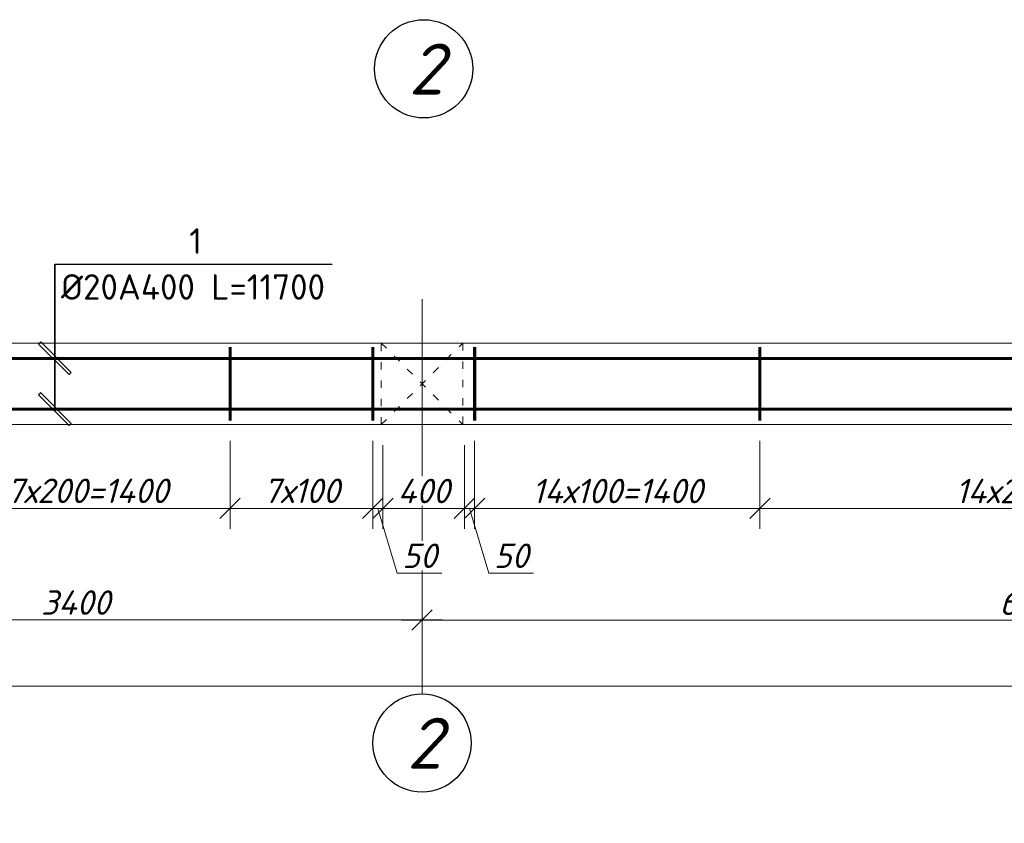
# Model space of a CAD drawing. Header units: millimetres. Extents: x 363306 to 7757304, y 1022887 to 1207196.
# Tile 490 of 656: x 1852855 to 1862518, y 1072901 to 1080782. Entities that reach past the tile are written whole.
import ezdxf

# ---------------------------------------------------------------- set-up
doc = ezdxf.new("R2010")
doc.units = ezdxf.units.MM
doc.linetypes.add('ACAD_ISO03W100', pattern=[30, 12, -18])
doc.linetypes.add('ACAD_ISO04W100', pattern=[30, 24, -3, 0, -3])
doc.layers.add('0 @ 100', color=7, linetype='Continuous')
doc.layers.add('ОС', color=1, linetype='Continuous')
doc.layers.add('PLAN', color=250, linetype='Continuous', lineweight=25)
doc.styles.get("Standard").update_dxf_attribs({"font": 'isocpeui.ttf'})
doc.styles.add('ГОСТ 2.304', font='isocpeui.ttf')
doc.dimstyles.new('Санжар', dxfattribs={"dimtxt": 240, "dimasz": 200, "dimexe": 200, "dimexo": 200, "dimgap": 50, "dimtad": 1, "dimdec": 0, "dimtxsty": 'Standard', "dimblk": 'OBLIQUE', "dimcen": 2.5, "dimdle": 200, "dimclrd": 152, "dimclre": 152, "dimclrt": 152, "dimadec": 0, "dimazin": 0, "dimtfac": 1, "dimtdec": 0, "dimtmove": 0, "dimatfit": 3, "dimldrblk": 'OBLIQUE', "dimfxl": 0, "dimlwd": 0, "dimlwe": 0, "dimarcsym": 0})

# ---------------------------------------------------------------- blocks, each defined once
blk = doc.blocks.new('_Oblique')
at = {"color": 0, "linetype": 'ByBlock', "lineweight": -2}
blk.add_line((-0.5, -0.5), (0.5, 0.5), dxfattribs=at)
blk = doc.blocks.new('*D1839')
at = {"lineweight": 0, "transparency": 16777216}
for p, q in [((1850003.6, 1075084.1), (1850003.6, 1075095.7)), ((1856803.6, 1075084.1), (1856803.6, 1075095.7)), ((1849803.6, 1074895.7), (1857003.6, 1074895.7))]:
    blk.add_line(p, q, dxfattribs=at)
at = {"layer": 'Defpoints', "color": 0, "lineweight": 30, "transparency": 16777216}
for p in [(1850003.6, 1074884.1), (1856803.6, 1074895.7), (1856803.6, 1074884.1)]:
    blk.add_point(p, dxfattribs=at)
at = {"lineweight": 0, "transparency": 16777216, "xscale": 200, "yscale": 200, "zscale": 200, "rotation": 180}
blk.add_blockref('_Oblique', (1850003.6, 1074895.7), dxfattribs=at)
at = {"lineweight": 0, "transparency": 16777216, "xscale": 200, "yscale": 200, "zscale": 200}
blk.add_blockref('_Oblique', (1856803.6, 1074895.7), dxfattribs=at)
at = {"lineweight": 0, "transparency": 16777216, "insert": (1853403.6, 1075065.7), "char_height": 240, "attachment_point": 5, "bg_fill": 3, "box_fill_scale": 1.1, "bg_fill_color": 256, "bg_fill_true_color": 13158600, "bg_fill_transparency": 0}
blk.add_mtext('3400', dxfattribs=at)
blk = doc.blocks.new('*D1840')
at = {"lineweight": 0, "transparency": 16777216}
for p, q in [((1856803.6, 1075084.1), (1856803.6, 1075093.3)), ((1856603.6, 1074893.3), (1869003.6, 1074893.3)), ((1868803.6, 1074693.3), (1868803.6, 1074693.3))]:
    blk.add_line(p, q, dxfattribs=at)
at = {"layer": 'Defpoints', "color": 0, "lineweight": 30, "transparency": 16777216}
for p in [(1856803.6, 1074884.1), (1868803.6, 1074893.3), (1868803.6, 1074893.3)]:
    blk.add_point(p, dxfattribs=at)
at = {"lineweight": 0, "transparency": 16777216, "xscale": 200, "yscale": 200, "zscale": 200, "rotation": 180}
blk.add_blockref('_Oblique', (1856803.6, 1074893.3), dxfattribs=at)
at = {"lineweight": 0, "transparency": 16777216, "xscale": 200, "yscale": 200, "zscale": 200}
blk.add_blockref('_Oblique', (1868803.6, 1074893.3), dxfattribs=at)
at = {"lineweight": 0, "transparency": 16777216, "insert": (1862803.6, 1075063.3), "char_height": 240, "attachment_point": 5, "bg_fill": 3, "box_fill_scale": 1.1, "bg_fill_color": 256, "bg_fill_true_color": 13158600, "bg_fill_transparency": 0}
blk.add_mtext('6000', dxfattribs=at)
blk = doc.blocks.new('*D1845')
at = {"lineweight": 0, "transparency": 16777216}
for p, q in [((1850003.6, 1074428.5), (1850003.6, 1074044.4)), ((1902603.6, 1074428.5), (1902603.6, 1074044.4)), ((1849803.6, 1074244.4), (1902803.6, 1074244.4))]:
    blk.add_line(p, q, dxfattribs=at)
at = {"layer": 'Defpoints', "color": 0, "lineweight": 30, "transparency": 16777216}
for p in [(1850003.6, 1074628.5), (1902603.6, 1074628.5), (1902603.6, 1074244.4)]:
    blk.add_point(p, dxfattribs=at)
at = {"lineweight": 0, "transparency": 16777216, "xscale": 200, "yscale": 200, "zscale": 200, "rotation": 180}
blk.add_blockref('_Oblique', (1850003.6, 1074244.4), dxfattribs=at)
at = {"lineweight": 0, "transparency": 16777216, "xscale": 200, "yscale": 200, "zscale": 200}
blk.add_blockref('_Oblique', (1902603.6, 1074244.4), dxfattribs=at)
at = {"lineweight": 0, "transparency": 16777216, "insert": (1876303.6, 1074414.4), "char_height": 240, "attachment_point": 5, "bg_fill": 3, "box_fill_scale": 1.1, "bg_fill_color": 256, "bg_fill_true_color": 13158600, "bg_fill_transparency": 0}
blk.add_mtext('26300', dxfattribs=at)
blk = doc.blocks.new('hdrtgr')
at = {"color": 244, "linetype": 'ACAD_ISO03W100', "lineweight": 0, "ltscale": 6, "true_color": 0x991b1e}
for p, q in [((1545492.3, 1757663.1), (1546292.3, 1758463.1)), ((1545492.3, 1758463.1), (1546292.3, 1757663.1))]:
    blk.add_line(p, q, dxfattribs=at)
blk.add_lwpolyline([(1545492.3, 1758463.1), (1546292.3, 1758463.1), (1546292.3, 1757663.1), (1545492.3, 1757663.1)], close=True, dxfattribs=at)
blk = doc.blocks.new('*D1793')
at = {"lineweight": 0, "transparency": 16777216}
for p, q in [((1852119.9, 1076650.7), (1852119.9, 1075789.7)), ((1854919.9, 1076650.7), (1854919.9, 1075789.7)), ((1851919.9, 1075989.7), (1855119.9, 1075989.7))]:
    blk.add_line(p, q, dxfattribs=at)
at = {"layer": 'Defpoints', "color": 0, "lineweight": 30, "transparency": 16777216}
for p in [(1852119.9, 1076850.7), (1854919.9, 1076850.7), (1854919.9, 1075989.7)]:
    blk.add_point(p, dxfattribs=at)
at = {"lineweight": 0, "transparency": 16777216, "xscale": 200, "yscale": 200, "zscale": 200, "rotation": 180}
blk.add_blockref('_Oblique', (1852119.9, 1075989.7), dxfattribs=at)
at = {"lineweight": 0, "transparency": 16777216, "xscale": 200, "yscale": 200, "zscale": 200}
blk.add_blockref('_Oblique', (1854919.9, 1075989.7), dxfattribs=at)
at = {"lineweight": 0, "transparency": 16777216, "insert": (1853519.9, 1076161.3), "char_height": 240, "attachment_point": 5, "bg_fill": 3, "box_fill_scale": 1.1, "bg_fill_color": 256, "bg_fill_true_color": 13158600, "bg_fill_transparency": 0}
blk.add_mtext('7х200=1400', dxfattribs=at)
blk = doc.blocks.new('*D1794')
at = {"lineweight": 0, "transparency": 16777216}
for p, q in [((1854919.9, 1076650.7), (1854919.9, 1075789.7)), ((1856319.9, 1076650.7), (1856319.9, 1075789.7)), ((1854719.9, 1075989.7), (1856519.9, 1075989.7))]:
    blk.add_line(p, q, dxfattribs=at)
at = {"layer": 'Defpoints', "color": 0, "lineweight": 30, "transparency": 16777216}
for p in [(1854919.9, 1076850.7), (1856319.9, 1076850.7), (1856319.9, 1075989.7)]:
    blk.add_point(p, dxfattribs=at)
at = {"lineweight": 0, "transparency": 16777216, "xscale": 200, "yscale": 200, "zscale": 200, "rotation": 180}
blk.add_blockref('_Oblique', (1854919.9, 1075989.7), dxfattribs=at)
at = {"lineweight": 0, "transparency": 16777216, "xscale": 200, "yscale": 200, "zscale": 200}
blk.add_blockref('_Oblique', (1856319.9, 1075989.7), dxfattribs=at)
at = {"lineweight": 0, "transparency": 16777216, "insert": (1855619.9, 1076161.3), "char_height": 240, "attachment_point": 5, "bg_fill": 3, "box_fill_scale": 1.1, "bg_fill_color": 256, "bg_fill_true_color": 13158600, "bg_fill_transparency": 0}
blk.add_mtext('7х100', dxfattribs=at)
blk = doc.blocks.new('*D1795')
at = {"lineweight": 0, "transparency": 16777216}
for p, q in [((1856319.9, 1076650.7), (1856319.9, 1075789.7)), ((1856419.9, 1076610.7), (1856419.9, 1075789.7)), ((1856119.9, 1075989.7), (1856619.9, 1075989.7)), ((1856369.9, 1075989.7), (1856560.4, 1075354.7)), ((1856560.4, 1075354.7), (1856996.3, 1075354.7))]:
    blk.add_line(p, q, dxfattribs=at)
at = {"layer": 'Defpoints', "color": 0, "lineweight": 30, "transparency": 16777216}
for p in [(1856319.9, 1076850.7), (1856419.9, 1076810.7), (1856419.9, 1075989.7)]:
    blk.add_point(p, dxfattribs=at)
at = {"lineweight": 0, "transparency": 16777216, "xscale": 200, "yscale": 200, "zscale": 200, "rotation": 180}
blk.add_blockref('_Oblique', (1856319.9, 1075989.7), dxfattribs=at)
at = {"lineweight": 0, "transparency": 16777216, "xscale": 200, "yscale": 200, "zscale": 200}
blk.add_blockref('_Oblique', (1856419.9, 1075989.7), dxfattribs=at)
at = {"lineweight": 0, "transparency": 16777216, "insert": (1856778.3, 1075524.7), "char_height": 240, "attachment_point": 5, "bg_fill": 3, "box_fill_scale": 1.1, "bg_fill_color": 256, "bg_fill_true_color": 13158600, "bg_fill_transparency": 0}
blk.add_mtext('50', dxfattribs=at)
blk = doc.blocks.new('*D1725')
at = {"lineweight": 0, "transparency": 16777216}
for p, q in [((1856419.9, 1076610.7), (1856419.9, 1075789.7)), ((1857219.9, 1076610.7), (1857219.9, 1075789.7)), ((1856219.9, 1075989.7), (1857419.9, 1075989.7))]:
    blk.add_line(p, q, dxfattribs=at)
at = {"layer": 'Defpoints', "color": 0, "lineweight": 30, "transparency": 16777216}
for p in [(1856419.9, 1076810.7), (1857219.9, 1076810.7), (1857219.9, 1075989.7)]:
    blk.add_point(p, dxfattribs=at)
at = {"lineweight": 0, "transparency": 16777216, "xscale": 200, "yscale": 200, "zscale": 200, "rotation": 180}
blk.add_blockref('_Oblique', (1856419.9, 1075989.7), dxfattribs=at)
at = {"lineweight": 0, "transparency": 16777216, "xscale": 200, "yscale": 200, "zscale": 200}
blk.add_blockref('_Oblique', (1857219.9, 1075989.7), dxfattribs=at)
at = {"lineweight": 0, "transparency": 16777216, "insert": (1856819.9, 1076159.7), "char_height": 240, "attachment_point": 5, "bg_fill": 3, "box_fill_scale": 1.1, "bg_fill_color": 256, "bg_fill_true_color": 13158600, "bg_fill_transparency": 0}
blk.add_mtext('400', dxfattribs=at)
blk = doc.blocks.new('*D1796')
at = {"lineweight": 0, "transparency": 16777216}
for p, q in [((1857319.9, 1076650.7), (1857319.9, 1075789.7)), ((1857219.9, 1076610.7), (1857219.9, 1075789.7)), ((1857019.9, 1075989.7), (1857519.9, 1075989.7)), ((1857269.9, 1075989.7), (1857460.4, 1075354.7)), ((1857460.4, 1075354.7), (1857896.3, 1075354.7))]:
    blk.add_line(p, q, dxfattribs=at)
at = {"layer": 'Defpoints', "color": 0, "lineweight": 30, "transparency": 16777216}
for p in [(1857219.9, 1076810.7), (1857319.9, 1076850.7), (1857319.9, 1075989.7)]:
    blk.add_point(p, dxfattribs=at)
at = {"lineweight": 0, "transparency": 16777216, "xscale": 200, "yscale": 200, "zscale": 200, "rotation": 180}
blk.add_blockref('_Oblique', (1857219.9, 1075989.7), dxfattribs=at)
at = {"lineweight": 0, "transparency": 16777216, "xscale": 200, "yscale": 200, "zscale": 200}
blk.add_blockref('_Oblique', (1857319.9, 1075989.7), dxfattribs=at)
at = {"lineweight": 0, "transparency": 16777216, "insert": (1857678.3, 1075524.7), "char_height": 240, "attachment_point": 5, "bg_fill": 3, "box_fill_scale": 1.1, "bg_fill_color": 256, "bg_fill_true_color": 13158600, "bg_fill_transparency": 0}
blk.add_mtext('50', dxfattribs=at)
blk = doc.blocks.new('*D1797')
at = {"lineweight": 0, "transparency": 16777216}
for p, q in [((1857319.9, 1076650.7), (1857319.9, 1075789.7)), ((1860119.9, 1076650.7), (1860119.9, 1075789.7)), ((1857119.9, 1075989.7), (1860319.9, 1075989.7))]:
    blk.add_line(p, q, dxfattribs=at)
at = {"layer": 'Defpoints', "color": 0, "lineweight": 30, "transparency": 16777216}
for p in [(1857319.9, 1076850.7), (1860119.9, 1076850.7), (1860119.9, 1075989.7)]:
    blk.add_point(p, dxfattribs=at)
at = {"lineweight": 0, "transparency": 16777216, "xscale": 200, "yscale": 200, "zscale": 200, "rotation": 180}
blk.add_blockref('_Oblique', (1857319.9, 1075989.7), dxfattribs=at)
at = {"lineweight": 0, "transparency": 16777216, "xscale": 200, "yscale": 200, "zscale": 200}
blk.add_blockref('_Oblique', (1860119.9, 1075989.7), dxfattribs=at)
at = {"lineweight": 0, "transparency": 16777216, "insert": (1858719.9, 1076159.7), "char_height": 240, "attachment_point": 5, "bg_fill": 3, "box_fill_scale": 1.1, "bg_fill_color": 256, "bg_fill_true_color": 13158600, "bg_fill_transparency": 0}
blk.add_mtext('14х100=1400', dxfattribs=at)
blk = doc.blocks.new('*D1798')
at = {"lineweight": 0, "transparency": 16777216}
for p, q in [((1860119.9, 1076650.7), (1860119.9, 1075789.7)), ((1865719.9, 1076650.7), (1865719.9, 1075789.7)), ((1859919.9, 1075989.7), (1865919.9, 1075989.7))]:
    blk.add_line(p, q, dxfattribs=at)
at = {"layer": 'Defpoints', "color": 0, "lineweight": 30, "transparency": 16777216}
for p in [(1860119.9, 1076850.7), (1865719.9, 1076850.7), (1865719.9, 1075989.7)]:
    blk.add_point(p, dxfattribs=at)
at = {"lineweight": 0, "transparency": 16777216, "xscale": 200, "yscale": 200, "zscale": 200, "rotation": 180}
blk.add_blockref('_Oblique', (1860119.9, 1075989.7), dxfattribs=at)
at = {"lineweight": 0, "transparency": 16777216, "xscale": 200, "yscale": 200, "zscale": 200}
blk.add_blockref('_Oblique', (1865719.9, 1075989.7), dxfattribs=at)
at = {"lineweight": 0, "transparency": 16777216, "insert": (1862919.9, 1076159.7), "char_height": 240, "attachment_point": 5, "bg_fill": 3, "box_fill_scale": 1.1, "bg_fill_color": 256, "bg_fill_true_color": 13158600, "bg_fill_transparency": 0}
blk.add_mtext('14х200=2800', dxfattribs=at)

msp = doc.modelspace()

# ---------------------------------------------------------------- linework, layer by layer
at = {"lineweight": 25, "ltscale": 100}
for points in [[(1853200.368, 1077439.95), (1853200.369, 1078385.965)], [(1853200.368, 1076939.95), (1853200.369, 1078385.965)], [(1853200.369, 1078385.965), (1853200.368, 1076939.95)], [(1853200.369, 1078385.965), (1855922.386, 1078385.965)]]:
    msp.add_lwpolyline(points, dxfattribs=at)
at = {"color": 18, "lineweight": 0, "true_color": 0x000000}
msp.add_lwpolyline([(1849603.635, 1077610.749), (1903003.635, 1077610.749), (1903003.635, 1076810.749), (1849603.635, 1076810.749)], close=True, dxfattribs=at)
at = {"lineweight": 25, "ltscale": 100}
msp.add_lwpolyline([(1853060.974, 1077622.322), (1853039.761, 1077601.109), (1853339.761, 1077301.109), (1853360.974, 1077322.322)], close=True, dxfattribs=at)
at = {"color": 1, "ltscale": 50, "const_width": 30}
for points in [[(1854919.937, 1077570.749), (1854919.937, 1076850.749)], [(1856319.937, 1077570.749), (1856319.937, 1076850.749)], [(1857319.937, 1077570.749), (1857319.937, 1076850.749)], [(1860119.937, 1077570.749), (1860119.937, 1076850.749)]]:
    msp.add_lwpolyline(points, dxfattribs=at)
at = {"color": 112, "ltscale": 50, "const_width": 30}
for points in [[(1849703.635, 1077460.336), (1870532.674, 1077460.336), (1870692.674, 1077512.749), (1872687.332, 1077512.749)], [(1849703.635, 1076961.163), (1870532.674, 1076961.163), (1870692.674, 1076908.749), (1872687.332, 1076908.749)]]:
    msp.add_lwpolyline(points, dxfattribs=at)
for centre in [(1856819.937, 1080300.206), (1856803.635, 1073688.311)]:
    msp.add_circle(centre, 481.636)
at = {"layer": 'ОС', "color": 251, "linetype": 'ACAD_ISO04W100', "lineweight": 13, "ltscale": 0.5, "true_color": 0x636466}
msp.add_line((1856803.635, 1078042.371), (1856803.635, 1074169.947), dxfattribs=at)

# ---------------------------------------------------------------- block references
at = {"color": 18, "lineweight": 0, "true_color": 0x000000}
msp.add_blockref('hdrtgr', (310911.338, -680852.377), dxfattribs=at)

# ---------------------------------------------------------------- texts
at = {"lineweight": 25, "ltscale": 100, "char_height": 250, "attachment_point": 1}
for s, insert, width in [('\\fISOCPEUR|b0|i0|c0|p34;\\W1.0000000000;\\T1.0000000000;\\o\\l1', (1854519.133, 1078735.965), 225), ('{\\fISOCPEUR|b0|i0|c204|p34;Ø20А400 L=11700}', (1853260.61, 1078285.965), 2675)]:
    msp.add_mtext(s, dxfattribs=dict(at, insert=insert, width=width))
at = {"layer": '0 @ 100', "color": 7, "insert": (761996.908, 1075986.433), "char_height": 318.940213, "width": 19697.5359, "attachment_point": 4, "style": 'ГОСТ 2.304'}
msp.add_mtext('\\pi5457.36288;{\\fISOCPEUR|b1|i1|c204|p34;Характеристика участка строительства:\\P\\pi0;\\P}Расчетная зимняя температура воздух 15 °С.\\PСкоростной напор ветра   - 38кг/м2.\\PВес снегового покрова    - 50кг/м2.\\PКлассификация зданий по функциональной пожарной опасности - Ф 4.1 \\PКоэффициент надежности по назначению - 0.95\\P\\P^IПроектом разработано подъёмник для мало мобильных граждан населения грузоподъемностью 250 кг. скоростью 0,25 см/с. Двери шахт подъёмника противопожарные с пределом огнестойкости El 30. Подъёмники оборудованы кабинами габаритами 1500х1500 мм, ширина дверей кабины обеспечивает проезд инвалидной коляски. Для экстренных случаев подъёмник оснащен дополнительным аккумулятором и механическим спуском для безопасного спуска пассажира в нулевую отметку. Так же в дверях подъёмника установлены замки датчики которые открываются с ключевыми картами, чтобы открыть двери подъёмника.\\P^IС внешней и внутренней стороны наружных стен предусмотрено обшивка из аквапанелей толщиной 12,5мм с утеплением из минераловатной ваты на кварцевой основе, А =0,040 Вт/мС, толщиной 100мм. (по теплотехническому расчету). Наружная отделка из органическое стекло.\\P^IПодрядчик обязан предоставить заказчику сертификаты соответствия и пожарной безопасности на фасадную систему и все применяемые в данной системе материалы и изделия.\\PКонструкции, изделия и материалы применены по действующим стандартам, ТУ, сертификатам. На путях эвакуации используются отделочные материалы, соответствующие требованиям п. 5.25 ШНК 2.01.02-04.\\PОтделка стен с внутренней стороны окраска водоэмульсионными красками светлых тонов. Во внутренней и наружной отделке использованы современные отделочные материалы используемые на территории Республики Узбекистан.\\P^IКрыша - скатная из металлических профилированных листов с полимерными покрытиями с обеих сторон толщ.0,55мм по металлическим конструкциям.\\P^IПо периметру наружных стен устраивается бетонная отмостка. Бетон кл.В 7,5 шириной 1000 мм, толщиной 50 мм по гравийному основанию толщиной 100 мм -150 мм.\\P^IВсе строительно-монтажные работы вести согласно указаний соответствующих строительных норм и проекта производства работ (П.П.Р.) на основании ШНК 3.01.01 - 03 и КМК 3.01.02 - 00.', dxfattribs=at)
at = {"layer": 'PLAN', "lineweight": 30, "char_height": 500, "width": 677.31482, "attachment_point": 3}
for insert in [(1857013.124, 1080547.982), (1856996.821, 1073936.087)]:
    msp.add_mtext('2', dxfattribs=dict(at, insert=insert))

# ---------------------------------------------------------------- next in the draw order: dimensions: what is measured, and where the dimension line sits
at = {"color": 18, "lineweight": 0, "true_color": 0x000000}
dim = msp.add_linear_dim(base=(1854919.937, 1075989.742), p1=(1852119.937, 1076850.749), p2=(1854919.937, 1076850.749), text='7х200=1400', dimstyle='Санжар', override={"dimlfac": 0.5, "dimclrd": 256, "dimclre": 256, "dimclrt": 256, "dimtmove": 1, "dimfxl": 0.18, "dimtfill": 1, "dimarcsym": 2}, dxfattribs=at)
dim.commit()
dim.dimension.update_dxf_attribs({"geometry": '*D1793', "text_midpoint": (1853519.937, 1076161.288)})
for base, p1, p2, picture, middle in [((1856803.635, 1074895.678), (1850003.635, 1074884.105), (1856803.635, 1074884.105), '*D1839', (1853403.635, 1075065.678)), ((1902603.635, 1074244.351), (1850003.635, 1074628.481), (1902603.635, 1074628.481), '*D1845', (1876303.635, 1074414.351))]:
    dim = msp.add_linear_dim(base=base, p1=p1, p2=p2, dimstyle='Санжар', override={"dimlfac": 0.5, "dimclrd": 256, "dimclre": 256, "dimclrt": 256, "dimtmove": 1, "dimfxl": 2, "dimtfill": 1, "dimarcsym": 2}, dxfattribs=at)
    dim.commit()
    dim.dimension.update_dxf_attribs({"geometry": picture, "text_midpoint": middle})

# ---------------------------------------------------------------- next in the draw order: linework, layer by layer
at = {"lineweight": 25, "ltscale": 100}
msp.add_lwpolyline([(1853060.974, 1077123.15), (1853039.761, 1077101.937), (1853339.761, 1076801.936), (1853360.974, 1076823.15)], close=True, dxfattribs=at)

# ---------------------------------------------------------------- next in the draw order: dimensions: what is measured, and where the dimension line sits
at = {"color": 18, "lineweight": 0, "true_color": 0x000000}
dim = msp.add_linear_dim(base=(1856319.937, 1075989.742), p1=(1854919.937, 1076850.749), p2=(1856319.937, 1076850.749), text='7х100', dimstyle='Санжар', override={"dimlfac": 0.5, "dimclrd": 256, "dimclre": 256, "dimclrt": 256, "dimtmove": 1, "dimfxl": 0.18, "dimtfill": 1, "dimarcsym": 2}, dxfattribs=at)
dim.commit()
dim.dimension.update_dxf_attribs({"geometry": '*D1794', "text_midpoint": (1855619.937, 1076161.288)})
dim = msp.add_linear_dim(base=(1868803.635, 1074893.255), p1=(1856803.635, 1074884.105), p2=(1868803.635, 1074893.255), dimstyle='Санжар', override={"dimlfac": 0.5, "dimclrd": 256, "dimclre": 256, "dimclrt": 256, "dimtmove": 1, "dimfxl": 2, "dimtfill": 1, "dimarcsym": 2}, dxfattribs=at)
dim.commit()
dim.dimension.update_dxf_attribs({"geometry": '*D1840', "text_midpoint": (1862803.635, 1075063.255)})

# ---------------------------------------------------------------- next in the draw order: dimensions: what is measured, and where the dimension line sits
dim = msp.add_linear_dim(base=(1856419.937, 1075989.742), p1=(1856319.937, 1076850.749), p2=(1856419.937, 1076810.749), dimstyle='Санжар', override={"dimlfac": 0.5, "dimclrd": 256, "dimclre": 256, "dimclrt": 256, "dimtmove": 1, "dimfxl": 0.18, "dimtfill": 1, "dimarcsym": 2}, dxfattribs=at)
dim.commit()
dim.dimension.update_dxf_attribs({"geometry": '*D1795', "text_midpoint": (1856610.437, 1075524.742)})

# ---------------------------------------------------------------- next in the draw order: dimensions: what is measured, and where the dimension line sits
dim = msp.add_linear_dim(base=(1857219.937, 1075989.742), p1=(1856419.937, 1076810.749), p2=(1857219.937, 1076810.749), dimstyle='Санжар', override={"dimlfac": 0.5, "dimclrd": 256, "dimclre": 256, "dimclrt": 256, "dimtmove": 1, "dimfxl": 0.18, "dimtfill": 1, "dimarcsym": 2}, dxfattribs=at)
dim.commit()
dim.dimension.update_dxf_attribs({"geometry": '*D1725', "text_midpoint": (1856819.937, 1076159.742)})

# ---------------------------------------------------------------- next in the draw order: dimensions: what is measured, and where the dimension line sits
dim = msp.add_linear_dim(base=(1857319.937, 1075989.742), p1=(1857219.937, 1076810.749), p2=(1857319.937, 1076850.749), dimstyle='Санжар', override={"dimlfac": 0.5, "dimclrd": 256, "dimclre": 256, "dimclrt": 256, "dimtmove": 1, "dimfxl": 0.18, "dimtfill": 1, "dimarcsym": 2}, dxfattribs=at)
dim.commit()
dim.dimension.update_dxf_attribs({"geometry": '*D1796', "text_midpoint": (1857510.437, 1075524.742)})

# ---------------------------------------------------------------- next in the draw order: dimensions: what is measured, and where the dimension line sits
dim = msp.add_linear_dim(base=(1860119.937, 1075989.742), p1=(1857319.937, 1076850.749), p2=(1860119.937, 1076850.749), text='14х100=1400', dimstyle='Санжар', override={"dimlfac": 0.5, "dimclrd": 256, "dimclre": 256, "dimclrt": 256, "dimtmove": 1, "dimfxl": 0.18, "dimtfill": 1, "dimarcsym": 2}, dxfattribs=at)
dim.commit()
dim.dimension.update_dxf_attribs({"geometry": '*D1797', "text_midpoint": (1858719.937, 1076159.742)})

# ---------------------------------------------------------------- next in the draw order: dimensions: what is measured, and where the dimension line sits
dim = msp.add_linear_dim(base=(1865719.937, 1075989.742), p1=(1860119.937, 1076850.749), p2=(1865719.937, 1076850.749), text='14х200=2800', dimstyle='Санжар', override={"dimlfac": 0.5, "dimclrd": 256, "dimclre": 256, "dimclrt": 256, "dimtmove": 1, "dimfxl": 0.18, "dimtfill": 1, "dimarcsym": 2}, dxfattribs=at)
dim.commit()
dim.dimension.update_dxf_attribs({"geometry": '*D1798', "text_midpoint": (1862919.937, 1076159.742)})

doc.saveas('drawing.dxf')
